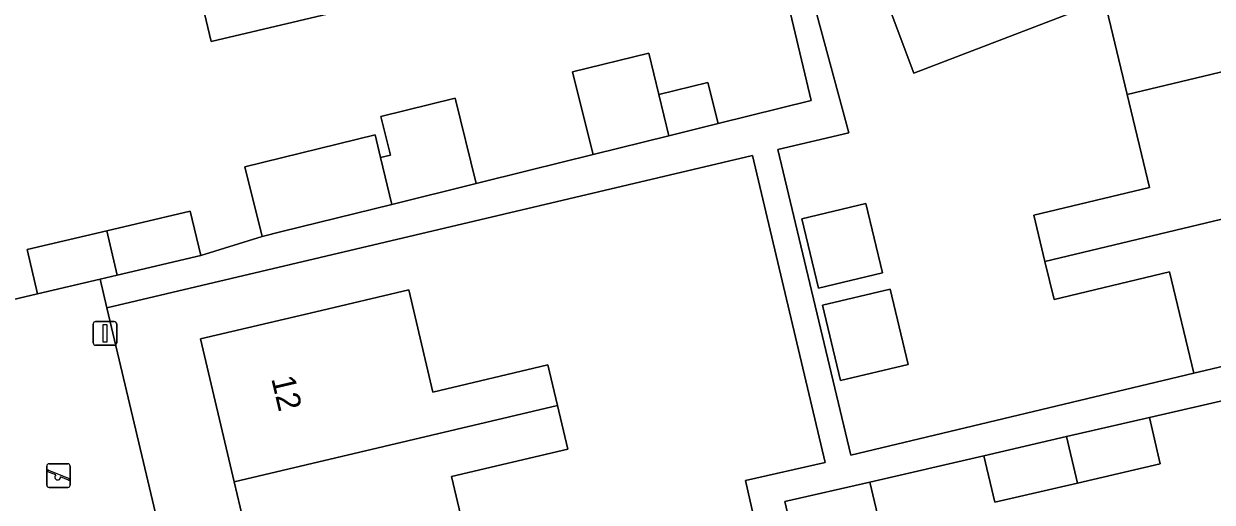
# Model space of a CAD drawing. Extents: x 158031 to 159244, y 380104 to 381214.
# Drawn here: x 158893.1 to 158943.3, y 380909.9 to 380930.2 of the extents above; entities that cross this region are included whole.
import ezdxf

# ---------------------------------------------------------------- set-up
doc = ezdxf.new("R2010")
doc.units = 0
for name, color, linetype in [('IMGEO_Erf', 7, 'Continuous'), ('IMGEO_Lichtmast', 7, 'Continuous'), ('IMGEO_Pand', 7, 'Continuous'), ('IMGEO_Pand_nummerreeks', 7, 'Continuous'), ('IMGEO_Speelvoorziening', 7, 'Continuous'), ('IMGEO_Voetpad_open', 7, 'Continuous')]:
    doc.layers.add(name, color=color, linetype=linetype)

msp = doc.modelspace()

# ---------------------------------------------------------------- linework, layer by layer
at = {"layer": 'IMGEO_Erf'}
for points in [[(158921.286, 380950.327), (158927.958, 380925.576), (158924.963, 380924.86), (158928.053, 380911.928), (158942.558, 380915.393), (158941.531, 380919.692), (158936.643, 380918.524), (158936.259, 380920.131), (158935.791, 380922.091), (158940.675, 380923.258), (158939.732, 380927.202), (158938.78, 380931.185), (158930.707, 380928.098), (158929.629, 380930.984)], [(158891.07, 380918.146), (158893.646, 380918.753), (158893.202, 380920.634), (158896.572, 380921.429), (158900.105, 380922.262), (158900.549, 380920.381), (158903.149, 380921.183), (158902.419, 380924.127), (158907.928, 380925.492), (158908.156, 380924.529), (158908.57, 380924.632), (158908.165, 380926.266), (158911.306, 380927.044), (158912.202, 380923.428), (158914.414, 380923.976), (158917.147, 380924.653), (158916.645, 380926.679), (158916.28, 380928.15), (158919.509, 380928.95), (158919.933, 380927.195), (158922.003, 380927.708), (158922.435, 380925.965), (158926.37, 380926.941), (158923.458, 380939.251)], [(158906.674, 380930.781), (158900.985, 380929.435), (158899.956, 380933.782)], [(158903.36, 380904.907), (158901.969, 380910.806), (158900.543, 380916.85), (158905.421, 380918.001), (158909.347, 380918.927), (158910.368, 380914.601), (158915.232, 380915.749), (158915.638, 380914.03), (158916.073, 380912.186), (158911.159, 380911.027), (158912.115, 380906.972)], [(158945.398, 380914.616), (158940.674, 380913.524), (158941.135, 380911.557), (158937.633, 380910.748), (158934.139, 380909.94), (158933.677, 380911.907), (158928.853, 380910.791), (158929.315, 380908.825), (158925.717, 380907.994), (158928.297, 380897.051), (158932.646, 380898.072), (158932.272, 380899.665), (158933.947, 380900.058), (158935.828, 380900.5), (158936.194, 380898.941), (158940.185, 380899.878), (158944.3, 380900.844)]]:
    msp.add_lwpolyline(points, dxfattribs=at)
for points in [[(158923.891, 380924.607), (158896.582, 380918.164), (158899.082, 380907.569), (158905.951, 380878.446), (158929.674, 380884.015), (158929.267, 380885.814), (158926.867, 380896.409), (158924.23, 380908.048), (158923.592, 380910.862), (158926.955, 380911.624)], [(158925.975, 380921.933), (158928.687, 380922.581), (158929.387, 380919.647), (158926.675, 380919)], [(158926.848, 380918.274), (158929.713, 380918.958), (158930.475, 380915.77), (158927.609, 380915.086)]]:
    msp.add_lwpolyline(points, close=True, dxfattribs=at)
at = {"layer": 'IMGEO_Lichtmast'}
for p, q in [((158896.005, 380916.682), (158896.005, 380917.482)), ((158896.005, 380917.482), (158896.005, 380916.682)), ((158896.105, 380917.582), (158896.895, 380917.582)), ((158896.895, 380917.582), (158896.105, 380917.582)), ((158896.995, 380917.482), (158896.995, 380916.682)), ((158896.995, 380916.682), (158896.995, 380917.482)), ((158896.895, 380916.582), (158896.105, 380916.582)), ((158896.105, 380916.582), (158896.895, 380916.582))]:
    msp.add_line(p, q, dxfattribs=at)
msp.add_lwpolyline([(158896.425, 380917.457), (158896.575, 380917.457), (158896.575, 380916.707), (158896.425, 380916.707), (158896.425, 380917.457)], dxfattribs=at)
for centre, start, end in [((158896.105, 380917.482), 90, 180), ((158896.105, 380917.482), 90, 180), ((158896.895, 380917.482), 0, 90), ((158896.895, 380917.482), 360, 90), ((158896.105, 380916.682), 180, 270), ((158896.105, 380916.682), 180, 270), ((158896.895, 380916.682), 270, 0), ((158896.895, 380916.682), 270, 0)]:
    msp.add_arc(centre, 0.1, start, end, dxfattribs=at)
at = {"layer": 'IMGEO_Pand'}
for points in [[(158903.258, 380945.318), (158901.044, 380944.794), (158901.386, 380943.345), (158897.78, 380942.492), (158899.834, 380933.753), (158899.956, 380933.782), (158900.985, 380929.435), (158906.674, 380930.781), (158906.505, 380931.502), (158906.029, 380933.529)], [(158933.51, 380931.911), (158929.629, 380930.984), (158930.707, 380928.098), (158938.78, 380931.185), (158939.732, 380927.202), (158948.467, 380929.289), (158947.056, 380935.194)], [(158949.878, 380923.384), (158948.467, 380929.289), (158939.732, 380927.202), (158940.675, 380923.258), (158935.791, 380922.091), (158936.259, 380920.131)], [(158919.933, 380927.195), (158919.509, 380928.95), (158916.28, 380928.15), (158916.645, 380926.679), (158917.147, 380924.653), (158920.355, 380925.449)], [(158920.355, 380925.449), (158922.435, 380925.965), (158922.003, 380927.708), (158919.933, 380927.195)], [(158908.156, 380924.529), (158908.626, 380922.541), (158912.202, 380923.428), (158911.306, 380927.044), (158908.165, 380926.266), (158908.57, 380924.632)], [(158908.156, 380924.529), (158907.928, 380925.492), (158902.419, 380924.127), (158903.149, 380921.183), (158903.983, 380921.39), (158908.626, 380922.541)], [(158949.878, 380923.384), (158936.259, 380920.131), (158936.643, 380918.524), (158941.531, 380919.692), (158942.558, 380915.393), (158946.426, 380916.317), (158951.289, 380917.479)], [(158897.014, 380919.547), (158900.549, 380920.381), (158900.105, 380922.262), (158896.572, 380921.429)], [(158925.975, 380921.933), (158926.675, 380919), (158929.387, 380919.647), (158928.687, 380922.581)], [(158897.014, 380919.547), (158896.572, 380921.429), (158893.202, 380920.634), (158893.646, 380918.753), (158896.296, 380919.378)], [(158901.969, 380910.806), (158915.638, 380914.03), (158915.232, 380915.749), (158910.368, 380914.601), (158909.347, 380918.927), (158905.421, 380918.001), (158900.543, 380916.85)], [(158926.848, 380918.274), (158927.609, 380915.086), (158930.475, 380915.77), (158929.713, 380918.958)], [(158912.115, 380906.972), (158911.159, 380911.027), (158916.073, 380912.186), (158915.638, 380914.03), (158901.969, 380910.806), (158903.36, 380904.907)], [(158940.674, 380913.524), (158937.171, 380912.714), (158937.633, 380910.748), (158941.135, 380911.557)], [(158937.171, 380912.714), (158933.677, 380911.907), (158934.139, 380909.94), (158937.633, 380910.748)], [(158928.853, 380910.791), (158925.262, 380909.961), (158925.717, 380907.994), (158929.315, 380908.825)]]:
    msp.add_lwpolyline(points, close=True, dxfattribs=at)
at = {"layer": 'IMGEO_Speelvoorziening'}
for p, q in [((158894.037, 380910.663), (158894.037, 380911.463)), ((158894.037, 380911.463), (158894.037, 380910.663)), ((158894.42, 380911.091), (158894.081, 380911.228)), ((158894.106, 380911.288), (158894.982, 380910.935)), ((158894.137, 380911.563), (158894.927, 380911.563)), ((158894.927, 380911.563), (158894.137, 380911.563)), ((158895.027, 380911.463), (158895.027, 380910.663)), ((158895.027, 380910.663), (158895.027, 380911.463)), ((158894.958, 380910.875), (158894.618, 380911.012)), ((158894.927, 380910.563), (158894.137, 380910.563)), ((158894.137, 380910.563), (158894.927, 380910.563))]:
    msp.add_line(p, q, dxfattribs=at)
for centre, radius, start, end in [((158894.137, 380911.463), 0.1, 90, 180), ((158894.137, 380911.463), 0.1, 90, 180), ((158894.094, 380911.258), 0.0327, 68.078, 248.078), ((158894.927, 380911.463), 0.1, 0, 90), ((158894.927, 380911.463), 0.1, 360, 90), ((158894.499, 380911.001), 0.12, 130.9928, 5.1632), ((158894.97, 380910.905), 0.0327, 248.078, 68.078), ((158894.137, 380910.663), 0.1, 180, 270), ((158894.137, 380910.663), 0.1, 180, 270), ((158894.927, 380910.663), 0.1, 270, 0), ((158894.927, 380910.663), 0.1, 270, 0)]:
    msp.add_arc(centre, radius, start, end, dxfattribs=at)
at = {"layer": 'IMGEO_Voetpad_open'}
for points in [[(158946.426, 380916.317), (158942.558, 380915.393), (158928.053, 380911.928), (158924.963, 380924.86), (158927.958, 380925.576), (158921.286, 380950.327)], [(158923.458, 380939.251), (158926.37, 380926.941), (158922.435, 380925.965), (158920.355, 380925.449), (158917.147, 380924.653), (158914.414, 380923.976), (158912.202, 380923.428), (158908.626, 380922.541), (158903.983, 380921.39), (158903.149, 380921.183), (158900.549, 380920.381), (158897.014, 380919.547), (158896.296, 380919.378), (158896.582, 380918.164), (158923.891, 380924.607), (158926.955, 380911.624), (158923.592, 380910.862), (158924.23, 380908.048)], [(158925.717, 380907.994), (158925.262, 380909.961), (158928.853, 380910.791), (158933.677, 380911.907), (158937.171, 380912.714), (158940.674, 380913.524), (158945.398, 380914.616)]]:
    msp.add_lwpolyline(points, dxfattribs=at)
msp.add_lwpolyline([(158896.582, 380918.164), (158896.296, 380919.378), (158893.646, 380918.753), (158891.07, 380918.146), (158888.797, 380917.61), (158888.585, 380917.56), (158888.27, 380913.165), (158882.261, 380911.737), (158880.617, 380918.835), (158877.159, 380918.045), (158881.126, 380901.066), (158881.502, 380899.456), (158883.346, 380899.881), (158886.722, 380900.679), (158887.226, 380904.932), (158895.437, 380906.758), (158899.082, 380907.569)], close=True, dxfattribs=at)

# ---------------------------------------------------------------- texts
at = {"layer": 'IMGEO_Pand_nummerreeks'}
msp.add_text('12', height=1, rotation=283.2709, dxfattribs=at).set_placement((158903.528, 380915.174))

doc.saveas('drawing.dxf')
